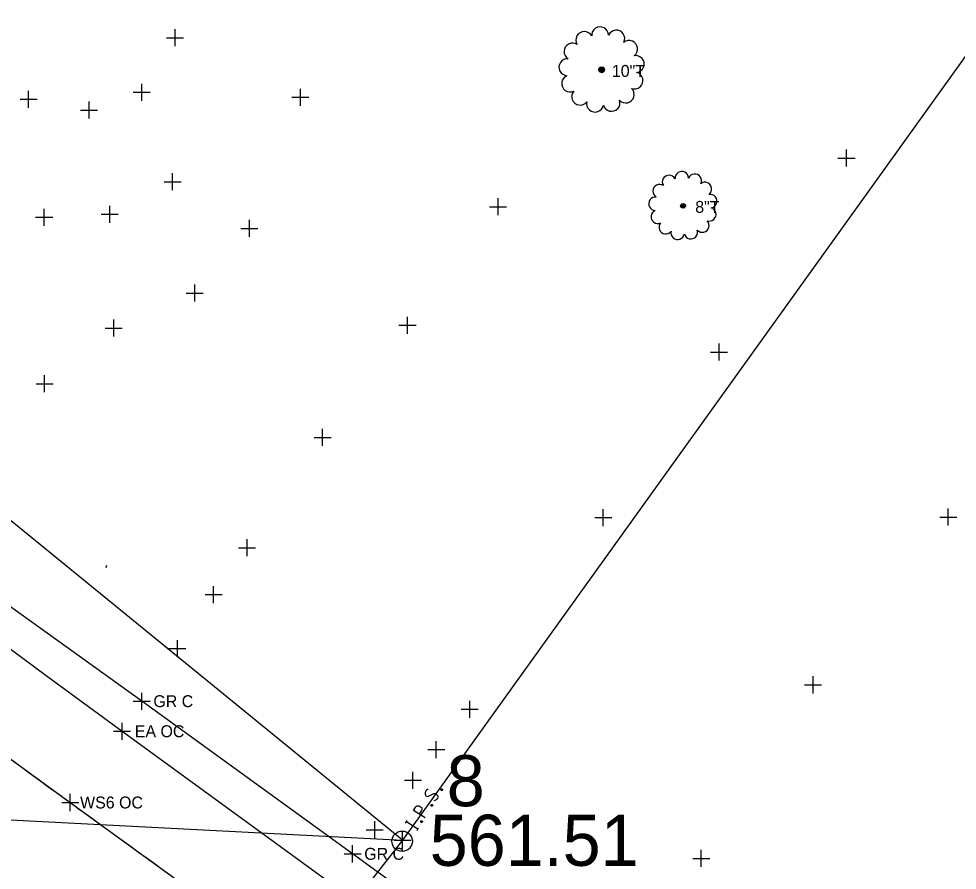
# Model space of a CAD drawing. Extents: x 1324236 to 1326110, y 459090 to 460782.
# Drawn here: x 1325228.5 to 1325338.7, y 460039.6 to 460139.7 of the extents above; entities that cross this region are included whole.
import ezdxf

# ---------------------------------------------------------------- set-up
doc = ezdxf.new("R2010")
doc.units = 0
for name, color, linetype in [('DR_X_Ditch', 7, 'Continuous'), ('DT_X_Contour_Major', 7, 'Continuous'), ('DV_X_Property_Line', 7, 'Continuous'), ('E-RW-ODOT', 7, 'Continuous'), ('LT_X_Poles', 7, 'Continuous'), ('PM_X_Edge_Line', 7, 'Continuous'), ('PM_X_Misc', 7, 'Continuous'), ('PV_X_Shoulder', 7, 'Continuous'), ('RW_X_CL', 7, 'Continuous'), ('RW_X_Esmt_SH', 7, 'Continuous'), ('UT_X_Electric', 7, 'Continuous'), ('VG_X_Cells', 7, 'Continuous')]:
    doc.layers.add(name, color=color, linetype=linetype)

msp = doc.modelspace()

# ---------------------------------------------------------------- linework, layer by layer
at = {"layer": 'DR_X_Ditch'}
msp.add_lwpolyline([(1325223.44, 460055.68), (1325234.51, 460047.6), (1325234.51, 460047.6), (1325243.37, 460041.17), (1325243.37, 460041.17), (1325259.12, 460029.78), (1325259.12, 460029.78), (1325276.67, 460017.1), (1325276.67, 460017.1), (1325286.33, 460010.12), (1325286.33, 460010.12), (1325299.47, 460000.67), (1325299.47, 460000.67), (1325313.93, 459990.33), (1325313.93, 459990.33), (1325325.76, 459981.93), (1325325.76, 459981.93), (1325342.04, 459970.38)], dxfattribs=at)
at = {"layer": 'DT_X_Contour_Major'}
for points in [[(1325276.54, 460049.14), (1325276.51, 460049.13), (1325276.47, 460049.12), (1325276.38, 460049.05), (1325276.3, 460048.96), (1325276.25, 460048.89), (1325276.23, 460048.86), (1325276.19, 460048.72), (1325276.19, 460048.58), (1325276.23, 460048.46), (1325276.3, 460048.38), (1325276.37, 460048.34), (1325276.46, 460048.31), (1325276.59, 460048.34), (1325277.23, 460048.65), (1325277.3, 460048.67), (1325277.36, 460048.66), (1325277.43, 460048.64), (1325277.5, 460048.6), (1325277.55, 460048.55), (1325277.59, 460048.51), (1325277.63, 460048.46), (1325277.66, 460048.41), (1325277.68, 460048.37), (1325277.7, 460048.32), (1325277.7, 460048.28), (1325277.7, 460048.23), (1325277.69, 460048.2), (1325277.65, 460048.11), (1325277.57, 460047.98), (1325277.49, 460047.91), (1325277.34, 460047.83), (1325277.23, 460047.8)], [(1325278.05, 460049.14), (1325278.08, 460049.19), (1325278.12, 460049.2), (1325278.18, 460049.21), (1325278.23, 460049.17), (1325278.26, 460049.12), (1325278.26, 460049.08), (1325278.23, 460049.03), (1325278.19, 460049.01), (1325278.13, 460049.01), (1325278.08, 460049.05), (1325278.05, 460049.1), (1325278.05, 460049.14)], [(1325276.19, 460045.8), (1325274.83, 460046.65), (1325275.12, 460047.1), (1325275.16, 460047.14), (1325275.22, 460047.19), (1325275.26, 460047.21), (1325275.3, 460047.22), (1325275.37, 460047.22), (1325275.45, 460047.22), (1325275.54, 460047.18), (1325275.67, 460047.1), (1325275.71, 460047.07), (1325275.76, 460047.01), (1325275.81, 460046.92), (1325275.82, 460046.86), (1325275.82, 460046.82), (1325275.81, 460046.76), (1325275.78, 460046.68), (1325275.49, 460046.24)], [(1325276.88, 460047.3), (1325276.91, 460047.35), (1325276.95, 460047.36), (1325277.01, 460047.36), (1325277.07, 460047.33), (1325277.09, 460047.27), (1325277.09, 460047.23), (1325277.06, 460047.19), (1325277.03, 460047.17), (1325276.97, 460047.17), (1325276.91, 460047.2), (1325276.89, 460047.26), (1325276.88, 460047.3)], [(1325273.9, 460045.18), (1325274.09, 460045.48)], [(1325275.35, 460044.47), (1325274, 460045.33)], [(1325275.25, 460044.33), (1325275.44, 460044.62)], [(1325275.68, 460045.4), (1325275.71, 460045.45), (1325275.75, 460045.46), (1325275.81, 460045.46), (1325275.86, 460045.43), (1325275.89, 460045.37), (1325275.89, 460045.33), (1325275.86, 460045.29), (1325275.82, 460045.27), (1325275.76, 460045.27), (1325275.71, 460045.3), (1325275.68, 460045.36), (1325275.68, 460045.4)]]:
    msp.add_lwpolyline(points, dxfattribs=at)
msp.add_circle((1325273.5, 460043.05), 1.2, dxfattribs=at)
at = {"layer": 'DV_X_Property_Line'}
for p, q in [((1325240.6, 460054.97), (1325240.6, 460056.97)), ((1325239.6, 460055.97), (1325241.6, 460055.97))]:
    msp.add_line(p, q, dxfattribs=at)
at = {"layer": 'E-RW-ODOT'}
for p, q in [((1325401.65, 460221.67), (1325273.55, 460043.16)), ((1325273.55, 460043.16), (1325084.27, 460197.5)), ((1325006.97, 460057.15), (1325273.55, 460043.16)), ((1325273.55, 460042.16), (1325273.55, 460044.16)), ((1325273.55, 460043.16), (1325176.95, 459920.27)), ((1325272.55, 460043.16), (1325274.55, 460043.16))]:
    msp.add_line(p, q, dxfattribs=at)
at = {"layer": 'LT_X_Poles'}
msp.add_lwpolyline([(1325223.44, 460055.68), (1325234.51, 460047.6), (1325234.51, 460047.6), (1325243.37, 460041.17), (1325243.37, 460041.17), (1325259.12, 460029.78), (1325259.12, 460029.78), (1325276.67, 460017.1), (1325276.67, 460017.1), (1325286.33, 460010.12), (1325286.33, 460010.12), (1325299.47, 460000.67), (1325299.47, 460000.67), (1325313.93, 459990.33), (1325313.93, 459990.33), (1325325.76, 459981.93), (1325325.76, 459981.93), (1325342.04, 459970.38)], dxfattribs=at)
at = {"layer": 'PM_X_Edge_Line'}
for centre, radius, start, end in [((1326451.38, 461725.58), 2072.78, 233.67163, 234.0504), ((1331867.01, 469193.36), 11297.57, 234.050404, 234.105939), ((1346114.87, 488880.3), 35599.36, 234.105937, 234.137222)]:
    msp.add_arc(centre, radius, start, end, dxfattribs=at)
at = {"layer": 'PM_X_Misc'}
for p, q in [((1325242.92, 460059.5), (1325216.61, 460078.38)), ((1325267.69, 460041.57), (1325242.92, 460059.5)), ((1325294.9, 460021.79), (1325267.69, 460041.57))]:
    msp.add_line(p, q, dxfattribs=at)
at = {"layer": 'PV_X_Shoulder'}
msp.add_lwpolyline([(1325197.78, 460091.99), (1325195.63, 460089.08), (1325214.46, 460075.29), (1325231.67, 460062.52), (1325231.67, 460062.52), (1325240.6, 460055.97), (1325240.6, 460055.97), (1325265.14, 460038.11), (1325265.41, 460037.91), (1325265.41, 460037.91), (1325278.98, 460028.12), (1325278.98, 460028.12), (1325292.16, 460018.65), (1325292.16, 460018.65), (1325303.79, 460010.34), (1325303.79, 460010.34), (1325320.26, 459998.57), (1325320.26, 459998.57), (1325335.4, 459987.63), (1325335.4, 459987.63), (1325347.87, 459978.64)], dxfattribs=at)
at = {"layer": 'RW_X_CL'}
for p, q in [((1325246.83, 460136.42), (1325246.83, 460138.42)), ((1325245.83, 460137.42), (1325247.83, 460137.42)), ((1325242.91, 460130.02), (1325242.91, 460132.02)), ((1325229.62, 460129.2), (1325229.62, 460131.2)), ((1325241.91, 460131.02), (1325243.91, 460131.02)), ((1325261.55, 460129.43), (1325261.55, 460131.43)), ((1325228.62, 460130.2), (1325230.62, 460130.2)), ((1325236.73, 460127.93), (1325236.73, 460129.93)), ((1325260.55, 460130.43), (1325262.55, 460130.43)), ((1325235.73, 460128.93), (1325237.73, 460128.93)), ((1325325.7, 460122.29), (1325325.7, 460124.29)), ((1325324.7, 460123.29), (1325326.7, 460123.29)), ((1325246.53, 460119.51), (1325246.53, 460121.51)), ((1325245.53, 460120.51), (1325247.53, 460120.51)), ((1325284.77, 460116.57), (1325284.77, 460118.57)), ((1325231.45, 460115.35), (1325231.45, 460117.35)), ((1325239.16, 460115.69), (1325239.16, 460117.69)), ((1325283.77, 460117.57), (1325285.77, 460117.57)), ((1325230.45, 460116.35), (1325232.45, 460116.35)), ((1325238.16, 460116.69), (1325240.16, 460116.69)), ((1325254.56, 460115.04), (1325256.56, 460115.04)), ((1325255.56, 460114.04), (1325255.56, 460116.04)), ((1325249.13, 460106.44), (1325249.13, 460108.44)), ((1325248.13, 460107.44), (1325250.13, 460107.44)), ((1325239.62, 460102.32), (1325239.62, 460104.32)), ((1325274.13, 460102.65), (1325274.13, 460104.65)), ((1325238.62, 460103.32), (1325240.62, 460103.32)), ((1325273.13, 460103.65), (1325275.13, 460103.65)), ((1325310.73, 460099.51), (1325310.73, 460101.51)), ((1325309.73, 460100.51), (1325311.73, 460100.51)), ((1325231.5, 460095.78), (1325231.5, 460097.78)), ((1325230.5, 460096.78), (1325232.5, 460096.78)), ((1325264.16, 460089.49), (1325264.16, 460091.49)), ((1325263.16, 460090.49), (1325265.16, 460090.49)), ((1325297.13, 460080.06), (1325297.13, 460082.06)), ((1325337.65, 460080.12), (1325337.65, 460082.12)), ((1325296.13, 460081.06), (1325298.13, 460081.06)), ((1325336.65, 460081.12), (1325338.65, 460081.12)), ((1325255.28, 460076.52), (1325255.28, 460078.52)), ((1325254.28, 460077.52), (1325256.28, 460077.52)), ((1325250.36, 460072.03), (1325252.36, 460072.03)), ((1325251.36, 460071.03), (1325251.36, 460073.03)), ((1325247.1, 460064.68), (1325247.1, 460066.68)), ((1325246.1, 460065.68), (1325248.1, 460065.68)), ((1325321.77, 460060.42), (1325321.77, 460062.42)), ((1325320.77, 460061.42), (1325322.77, 460061.42)), ((1325281.45, 460057.56), (1325281.45, 460059.56)), ((1325280.45, 460058.56), (1325282.45, 460058.56)), ((1325277.51, 460052.81), (1325277.51, 460054.81)), ((1325276.51, 460053.81), (1325278.51, 460053.81)), ((1325274.76, 460049.21), (1325274.76, 460051.21)), ((1325273.76, 460050.21), (1325275.76, 460050.21)), ((1325234.51, 460046.6), (1325234.51, 460048.6)), ((1325233.51, 460047.6), (1325235.51, 460047.6)), ((1325270.28, 460043.4), (1325270.28, 460045.4)), ((1325269.28, 460044.4), (1325271.28, 460044.4)), ((1325308.64, 460040.04), (1325308.64, 460042.04)), ((1325307.64, 460041.04), (1325309.64, 460041.04))]:
    msp.add_line(p, q, dxfattribs=at)
at = {"layer": 'RW_X_Esmt_SH'}
for p, q in [((1325242.92, 460058.5), (1325242.92, 460060.5)), ((1325241.92, 460059.5), (1325243.92, 460059.5)), ((1325267.69, 460040.57), (1325267.69, 460042.57)), ((1325266.69, 460041.57), (1325268.69, 460041.57))]:
    msp.add_line(p, q, dxfattribs=at)
at = {"layer": 'UT_X_Electric'}
msp.add_line((1325238.77, 460075.43), (1325238.68, 460075.18), dxfattribs=at)
at = {"layer": 'VG_X_Cells'}
for points in [[(1325296.65, 460133.84), (1325296.95, 460133.67), (1325296.95, 460133.67), (1325296.6, 460133.67)], [(1325296.77, 460133.96), (1325296.95, 460133.67), (1325296.95, 460133.67), (1325296.65, 460133.84)], [(1325296.95, 460134.01), (1325296.95, 460133.67), (1325296.95, 460133.67), (1325296.77, 460133.96)], [(1325297.12, 460133.96), (1325296.95, 460133.67), (1325296.95, 460133.67), (1325296.95, 460134.01)], [(1325297.24, 460133.84), (1325296.95, 460133.67), (1325296.95, 460133.67), (1325297.12, 460133.96)], [(1325297.29, 460133.67), (1325296.95, 460133.67), (1325296.95, 460133.67), (1325297.24, 460133.84)], [(1325296.6, 460133.67), (1325296.95, 460133.67), (1325296.95, 460133.67), (1325296.65, 460133.49)], [(1325296.65, 460133.49), (1325296.95, 460133.67), (1325296.95, 460133.67), (1325296.77, 460133.37)], [(1325296.77, 460133.37), (1325296.95, 460133.67), (1325296.95, 460133.67), (1325296.95, 460133.32)], [(1325296.95, 460133.32), (1325296.95, 460133.67), (1325296.95, 460133.67), (1325297.12, 460133.37)], [(1325297.12, 460133.37), (1325296.95, 460133.67), (1325296.95, 460133.67), (1325297.24, 460133.49)], [(1325297.24, 460133.49), (1325296.95, 460133.67), (1325296.95, 460133.67), (1325297.29, 460133.67)], [(1325306.26, 460117.83), (1325306.5, 460117.69), (1325306.5, 460117.69), (1325306.22, 460117.69)], [(1325306.22, 460117.69), (1325306.5, 460117.69), (1325306.5, 460117.69), (1325306.26, 460117.56)], [(1325306.36, 460117.93), (1325306.5, 460117.69), (1325306.5, 460117.69), (1325306.26, 460117.83)], [(1325306.26, 460117.56), (1325306.5, 460117.69), (1325306.5, 460117.69), (1325306.36, 460117.46)], [(1325306.5, 460117.97), (1325306.5, 460117.69), (1325306.5, 460117.69), (1325306.36, 460117.93)], [(1325306.36, 460117.46), (1325306.5, 460117.69), (1325306.5, 460117.69), (1325306.5, 460117.42)], [(1325306.64, 460117.93), (1325306.5, 460117.69), (1325306.5, 460117.69), (1325306.5, 460117.97)], [(1325306.74, 460117.83), (1325306.5, 460117.69), (1325306.5, 460117.69), (1325306.64, 460117.93)], [(1325306.77, 460117.69), (1325306.5, 460117.69), (1325306.5, 460117.69), (1325306.74, 460117.83)], [(1325306.5, 460117.42), (1325306.5, 460117.69), (1325306.5, 460117.69), (1325306.64, 460117.46)], [(1325306.64, 460117.46), (1325306.5, 460117.69), (1325306.5, 460117.69), (1325306.74, 460117.56)], [(1325306.74, 460117.56), (1325306.5, 460117.69), (1325306.5, 460117.69), (1325306.77, 460117.69)]]:
    msp.add_lwpolyline(points, close=True, dxfattribs=at)
for centre, radius, start, end in [((1325296.76, 460137.71), 0.992, 1.241, 184.1237), ((1325298.66, 460137.33), 0.992, 333.5487, 156.4314), ((1325294.9, 460137.16), 0.992, 28.9333, 211.816), ((1325300.17, 460136.12), 0.992, 305.8564, 128.7391), ((1325293.51, 460135.81), 0.992, 56.6256, 239.5083), ((1325292.91, 460133.96), 0.992, 84.3179, 267.2006), ((1325300.94, 460134.34), 0.992, 278.1641, 101.0468), ((1325293.23, 460132.05), 0.992, 112.0103, 294.8929), ((1325300.79, 460132.41), 0.992, 250.4718, 73.3545), ((1325294.41, 460130.51), 0.992, 139.7026, 322.5852), ((1325299.77, 460130.76), 0.992, 222.7795, 45.6622), ((1325296.16, 460129.69), 0.992, 167.3949, 350.2776), ((1325298.1, 460129.78), 0.992, 195.0872, 17.9699), ((1325306.35, 460120.93), 0.794, 1.241, 184.1237), ((1325304.86, 460120.49), 0.794, 28.9333, 211.816), ((1325307.87, 460120.63), 0.794, 333.5487, 156.4314), ((1325303.75, 460119.41), 0.794, 56.6256, 239.5083), ((1325309.07, 460119.66), 0.794, 305.8564, 128.7391), ((1325303.27, 460117.93), 0.794, 84.3179, 267.2006), ((1325309.69, 460118.23), 0.794, 278.1641, 101.0468), ((1325309.58, 460116.69), 0.794, 250.4718, 73.3545), ((1325303.53, 460116.4), 0.794, 112.0103, 294.8929), ((1325304.47, 460115.17), 0.794, 139.7026, 322.5852), ((1325308.76, 460115.37), 0.794, 222.7795, 45.6622), ((1325305.87, 460114.52), 0.794, 167.3949, 350.2776), ((1325307.42, 460114.59), 0.794, 195.0872, 17.9699)]:
    msp.add_arc(centre, radius, start, end, dxfattribs=at)

# ---------------------------------------------------------------- texts
at = {"layer": 'DV_X_Property_Line'}
msp.add_text('EA OC', height=1.4, dxfattribs=at).set_placement((1325242.1, 460055.27))
at = {"layer": 'E-RW-ODOT'}
for s, p in [('8', (1325278.74, 460047.16)), ('561.51', (1325276.74, 460040.16))]:
    msp.add_text(s, height=6, dxfattribs=at).set_placement(p)
at = {"layer": 'RW_X_CL'}
msp.add_text('WS6 OC', height=1.4, dxfattribs=at).set_placement((1325235.67, 460046.9))
at = {"layer": 'RW_X_Esmt_SH'}
for p in [(1325244.28, 460058.8), (1325269.05, 460040.87)]:
    msp.add_text('GR C', height=1.4, dxfattribs=at).set_placement(p)
at = {"layer": 'VG_X_Cells'}
for s, p in [('10"T', (1325298.14, 460132.83)), ('8"T', (1325307.93, 460116.86))]:
    msp.add_text(s, height=1.4, dxfattribs=at).set_placement(p)

doc.saveas('drawing.dxf')
